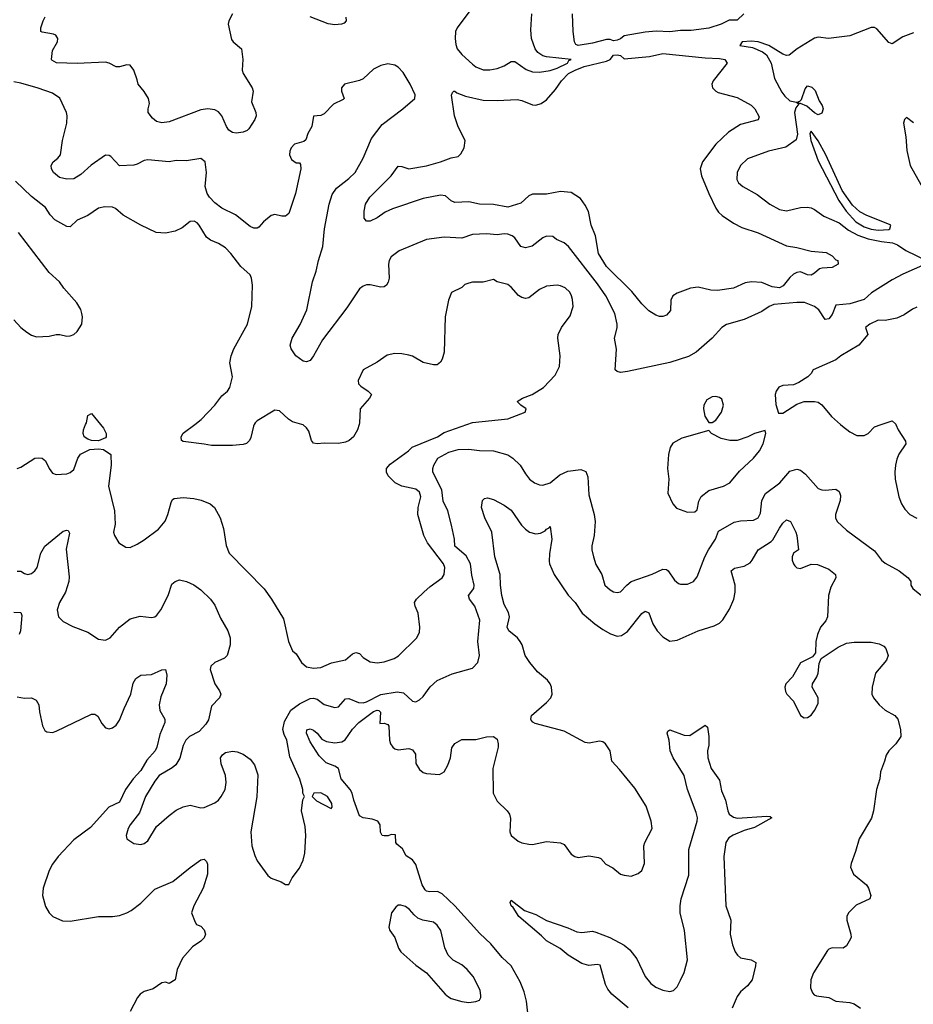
# Model space of a CAD drawing. Header units: inches. Extents: x 1384664 to 1536621, y 460766 to 646467.
# Tile 331 of 488: x 1511923 to 1516989, y 536712 to 542296. Entities that reach past the tile are written whole.
import ezdxf

# ---------------------------------------------------------------- set-up
doc = ezdxf.new("R2010")
doc.units = ezdxf.units.IN
doc.header["$MEASUREMENT"] = 0
doc.layers.add('B5513', color=7, linetype='Continuous')
doc.layers.add('B5514', color=7, linetype='Continuous')

msp = doc.modelspace()

# ---------------------------------------------------------------- linework, layer by layer
at = {"layer": 'B5513', "color": 5}
for points, elevation in [([(1511910, 539750.5), (1511930, 539758), (1512009.2, 539810), (1512030, 539811.7), (1512050.8, 539810), (1512070, 539794), (1512090.4, 539750.4), (1512110, 539724), (1512130, 539716.3), (1512190, 539721.1), (1512210, 539727.6), (1512230, 539744.9), (1512253.5, 539810), (1512268.1, 539831.9), (1512322, 539858), (1512370, 539862.9), (1512397.8, 539857.8), (1512439.6, 539830), (1512442.8, 539770), (1512427.5, 539650), (1512461.7, 539510), (1512464.5, 539435.5), (1512456, 539390), (1512461, 539370), (1512484.7, 539330), (1512524.5, 539304.5), (1512550, 539302.8), (1512590, 539320.7), (1512630, 539345.5), (1512710, 539406), (1512748.7, 539451.3), (1512763.9, 539490), (1512781.4, 539558.6), (1512790, 539574.8), (1512799.5, 539580.5), (1512850, 539586.3), (1512910, 539581.1), (1512951.7, 539571.7), (1513002.8, 539550), (1513027.3, 539530), (1513060.5, 539470), (1513078.8, 539410), (1513093.7, 539313.7), (1513110.8, 539270), (1513308.6, 539068.6), (1513350.6, 539010), (1513418.7, 538898.7), (1513446.7, 538770), (1513470, 538717.3), (1513490, 538699.1), (1513520.5, 538650), (1513550, 538625.5), (1513590, 538618), (1513630, 538623), (1513691.6, 538648.4), (1513770, 538666.4), (1513810, 538699.5), (1513830, 538706.4), (1513850, 538701.6), (1513870, 538679.3), (1513910, 538654.4), (1513950, 538648.4), (1513990, 538654.9), (1514046, 538674), (1514071.2, 538688.8), (1514175.1, 538790), (1514190, 538822), (1514192, 538850), (1514183.1, 538930), (1514165.4, 538970), (1514161.6, 538990), (1514173.6, 539010), (1514214.5, 539050), (1514250, 539081.3), (1514317.7, 539130), (1514329.8, 539150.2), (1514334.5, 539190), (1514326.2, 539210), (1514236, 539330), (1514214.7, 539370), (1514180.3, 539490), (1514182.8, 539530), (1514196.8, 539590), (1514190, 539616.2), (1514170, 539634.3), (1514090, 539649.7), (1514052.3, 539670), (1514013.3, 539710), (1514002.4, 539730), (1514002.4, 539750), (1514024.1, 539775.9), (1514127.8, 539850), (1514149.2, 539870.8), (1514292, 539930), (1514330, 539954.6), (1514458.2, 540000)], 760), ([(1512382, 540000), (1512399.2, 539979.2), (1512414, 539950), (1512414.4, 539930), (1512410, 539924.5), (1512370, 539908.5), (1512330, 539909.8), (1512310, 539916.4), (1512289.7, 539930), (1512283.5, 539950), (1512284.7, 539970), (1512297.2, 540000)], 760), ([(1513253.2, 540000), (1513248.5, 539991.5), (1513233.9, 539926.1), (1513226.7, 539910), (1513210, 539893.3), (1513190, 539887), (1513130, 539881.2), (1513010, 539880.5), (1512970, 539889.6), (1512850, 539903), (1512840.7, 539910), (1512838.4, 539930), (1512850, 539950.5), (1512915.6, 540000)], 760), ([(1513847.7, 540000), (1513839.1, 539970), (1513815.5, 539930), (1513791.4, 539908.6), (1513770, 539899.7), (1513730, 539892.4), (1513650, 539894.3), (1513610, 539889.7), (1513590, 539894), (1513578, 539910), (1513562.2, 539962.2), (1513550, 539980.9), (1513530, 539998), (1513522.7, 540000)], 760), ([(1516576.3, 540000), (1516587.3, 539990), (1516630, 539959.1), (1516670, 539938), (1516710, 539938), (1516733.2, 539950), (1516770, 539987.3), (1516806.5, 540000)], 760), ([(1516890.9, 540000), (1516904, 539970), (1516945.1, 539905.1), (1516946.7, 539890), (1516908.3, 539831.7), (1516897, 539803), (1516887.8, 539770), (1516884.6, 539730), (1516887.2, 539690), (1516907.2, 539590), (1516922.4, 539550), (1516940.6, 539520.6), (1516968.9, 539488.9), (1517008.9, 539468.9)], 760), ([(1511910, 539168.9), (1511930, 539168.9), (1511950, 539154.7), (1511970, 539149.2), (1511990, 539155.3), (1512009.8, 539170.2), (1512022.7, 539190), (1512042.4, 539270), (1512065.1, 539310), (1512170, 539395.6), (1512190, 539401.6), (1512198.3, 539398.3), (1512204.9, 539384.9), (1512187.7, 539292.3), (1512203.4, 539136.6), (1512201.6, 539110), (1512182.3, 539050), (1512149.2, 538990), (1512136.5, 538950), (1512143.7, 538910), (1512170, 538883.1), (1512224.5, 538855.5), (1512310, 538823.1), (1512370, 538782.4), (1512410, 538776.4), (1512437, 538790), (1512489.6, 538850), (1512550, 538897.6), (1512606, 538914), (1512670, 538905.7), (1512690, 538910.4), (1512700.9, 538919.1), (1512724, 538950), (1512766, 539030), (1512786.2, 539093.8), (1512804, 539110), (1512830, 539118.4), (1512870, 539110.4), (1512910, 539090.4), (1512950, 539062.4), (1513006, 539010), (1513030, 538976.3), (1513061.2, 538901.2), (1513103.1, 538830), (1513117, 538790), (1513115.8, 538750), (1513100.4, 538690), (1513085.1, 538674.9), (1513030.2, 538649.8), (1513007, 538630), (1513004.2, 538610), (1513030.2, 538530), (1513055.8, 538490), (1513062.8, 538470), (1513056, 538450), (1513010, 538402.4), (1512994.5, 538325.5), (1512979.3, 538300.7), (1512940.7, 538259.3), (1512885.3, 538230), (1512864.7, 538210), (1512850, 538179.3), (1512831.7, 538108.3), (1512809.4, 538070.6), (1512787.5, 538052.5), (1512714.9, 538010), (1512690, 537978), (1512637.2, 537890), (1512602.3, 537797.7), (1512548.8, 537730), (1512538.4, 537710), (1512527.7, 537670), (1512530.8, 537650), (1512570, 537623.8), (1512610, 537618), (1512630, 537624.9), (1512650, 537638.8), (1512699.7, 537720.3), (1512770, 537783.1), (1512810, 537812.2), (1512850, 537832.4), (1512890, 537840.5), (1512950, 537825.5), (1512970, 537828), (1513030, 537853.8), (1513050, 537869.1), (1513066.4, 537890), (1513087.4, 537930), (1513094.7, 537970), (1513089.7, 538010), (1513065.1, 538074.9), (1513061.6, 538110), (1513072.9, 538127.1), (1513090, 538139.3), (1513130, 538148.2), (1513155.5, 538144.5), (1513190, 538130.4), (1513230, 538102), (1513254.9, 538070), (1513273.5, 538013.5), (1513268.6, 537888.6), (1513233.7, 537690), (1513238.7, 537610), (1513255.8, 537555.8), (1513270, 537526), (1513330, 537442.8), (1513350, 537426.8), (1513406.4, 537406.4), (1513430, 537392), (1513450, 537392), (1513468.7, 537430), (1513510, 537484.7), (1513529.6, 537530.4), (1513540.7, 537570), (1513545.6, 537670), (1513541.2, 537721.2), (1513521.2, 537810), (1513528.9, 537871.1), (1513538, 537890), (1513528.9, 537908.9), (1513528.9, 537931.1), (1513511.6, 537988.4), (1513454.8, 538114.8), (1513438.7, 538210), (1513422.7, 538242.7), (1513415.5, 538270), (1513424, 538316), (1513460, 538380), (1513510, 538417), (1513570, 538446.8), (1513590, 538448.2), (1513610, 538442.1), (1513650, 538412.3), (1513710, 538394.5), (1513730, 538398.3), (1513770, 538445.3), (1513790, 538445.6), (1513843.5, 538423.5), (1513870, 538421.8), (1513890, 538427.6), (1513970, 538469.8), (1514064.2, 538484.2), (1514099, 538479), (1514150, 538430.4), (1514170, 538428.2), (1514190, 538438.4), (1514210, 538457.6), (1514250, 538512), (1514290, 538548.8), (1514374.7, 538585.3), (1514490, 538619), (1514519.8, 538650), (1514529.7, 538689.7), (1514520.7, 538770), (1514531.6, 538890), (1514503.2, 538970), (1514473.3, 539010), (1514467.2, 539030), (1514498, 539070), (1514500.5, 539090), (1514486.6, 539146.6), (1514478.7, 539210), (1514454.7, 539254.7), (1514390.7, 539310), (1514389.1, 539350), (1514371.6, 539430), (1514351.1, 539510), (1514325, 539565), (1514316.2, 539630), (1514266, 539730), (1514264.8, 539750), (1514270.8, 539770), (1514294, 539810), (1514356.3, 539843.7), (1514410, 539858), (1514470, 539861.3), (1514530, 539853.4), (1514609.8, 539850.2), (1514690, 539827.3), (1514718.3, 539810), (1514761.1, 539770), (1514790, 539720.5), (1514814.4, 539690), (1514842, 539670), (1514870, 539658.7), (1514890, 539656.5), (1514930, 539670.3), (1514985.2, 539714.8), (1515030, 539736.5), (1515104.9, 539744.9), (1515133.4, 539733.4), (1515144, 539704), (1515150, 539602), (1515180.4, 539490), (1515186.7, 539450), (1515179.5, 539370), (1515167.3, 539312.7), (1515167.4, 539290), (1515176.5, 539250), (1515190, 539206.8), (1515223.1, 539150), (1515241.3, 539090), (1515270, 539063.1), (1515290, 539052), (1515310, 539047.6), (1515330, 539051.8), (1515365.3, 539090), (1515390, 539109.3), (1515509.3, 539150.7), (1515570, 539180.7), (1515590, 539177.3), (1515599.5, 539170), (1515636.5, 539116.5), (1515658, 539098), (1515670, 539094), (1515710, 539095.3), (1515742.7, 539110), (1515763.5, 539136.5), (1515807.2, 539250), (1515827.5, 539290), (1515869, 539350), (1515885.4, 539394.6), (1515974, 539446), (1516010, 539453.8), (1516082.9, 539457.1), (1516109.6, 539470), (1516123.1, 539496.9), (1516131.1, 539570), (1516151.8, 539608.2), (1516232, 539670), (1516290, 539736.5), (1516330, 539746.5), (1516350, 539741.1), (1516378.9, 539718.9), (1516450, 539638), (1516470, 539629.1), (1516490, 539627.9), (1516550, 539633.1), (1516570, 539620.5), (1516576.9, 539596.9), (1516575, 539570), (1516549.1, 539489.1), (1516548, 539470), (1516557.6, 539450), (1516610, 539401.6), (1516770, 539283.5), (1516810, 539231.5), (1516830, 539214.2), (1516908.4, 539170), (1516960.5, 539130), (1516974.8, 539110), (1516974.8, 539090), (1516986.8, 539070), (1517036.3, 539030)], 740), ([(1514808.2, 536630), (1514796.1, 536730), (1514783.5, 536783.5), (1514759.9, 536839.9), (1514709, 536930), (1514658.2, 536978.2), (1514594.7, 537054.7), (1514532.7, 537112.7), (1514390.3, 537270.3), (1514319, 537339), (1514292.1, 537352.1), (1514249.4, 537349.4), (1514230, 537353.3), (1514221.4, 537361.4), (1514205.2, 537390), (1514170, 537505.1), (1514150, 537530.5), (1514113.9, 537553.9), (1514093.2, 537593.2), (1514061, 537621), (1514056, 537630), (1514053.6, 537673.6), (1514030, 537675.5), (1514011.9, 537668.1), (1513990, 537666.6), (1513979.3, 537670), (1513968, 537688), (1513967.4, 537730), (1513954.3, 537750), (1513922.1, 537762.1), (1513870, 537769.4), (1513850, 537781.4), (1513816.8, 537870), (1513808.7, 537910), (1513797.7, 537930), (1513745.2, 537990), (1513730.5, 538050), (1513710, 538063.2), (1513661.8, 538081.8), (1513621.3, 538121.3), (1513570, 538200.5), (1513549.8, 538250), (1513551.5, 538268.5), (1513570, 538274), (1513590, 538266), (1513610.2, 538250), (1513636.3, 538216.3), (1513662.5, 538202.5), (1513710, 538194.8), (1513750, 538199.7), (1513768.1, 538211.9), (1513810, 538273), (1513846.8, 538310), (1513930, 538372.8), (1513950, 538380.9), (1513958.6, 538378.6), (1513968.5, 538368.5), (1513965.3, 538305.3), (1513990, 538306.3), (1514010, 538298.3), (1514015.9, 538290), (1514020.4, 538210), (1514025.6, 538190), (1514038.8, 538170), (1514050, 538160.2), (1514070, 538156.1), (1514130, 538163.1), (1514150, 538155.7), (1514167.7, 538130), (1514170, 538077.3), (1514190, 538042.8), (1514210, 538027.2), (1514230, 538020.2), (1514303.8, 538016.2), (1514330, 538030.4), (1514350, 538068.2), (1514365.6, 538110), (1514373.8, 538166.2), (1514390, 538191.3), (1514430, 538212.9), (1514510, 538212.9), (1514570, 538229), (1514610.4, 538230.4), (1514630, 538214.8), (1514636.5, 538190), (1514635.6, 538170), (1514605.3, 538050), (1514607.2, 537910), (1514630, 537864.9), (1514687.7, 537810), (1514700.5, 537790), (1514706.2, 537766.2), (1514702.6, 537690), (1514710.4, 537670), (1514750, 537637), (1514770, 537627.4), (1514810, 537619.5), (1514830, 537618), (1514910, 537634.6), (1514990, 537628.7), (1515010, 537617.6), (1515050, 537564.4), (1515070, 537550.3), (1515090, 537544.2), (1515150, 537554), (1515205, 537545), (1515218, 537538), (1515246.7, 537506.7), (1515286.8, 537486.8), (1515330, 537450.4), (1515350, 537443.7), (1515390, 537438.7), (1515430, 537453.7), (1515450, 537470.5), (1515465.3, 537510), (1515462.2, 537610), (1515467.5, 537630), (1515508.1, 537710), (1515503.7, 537750), (1515475.7, 537835.7), (1515410, 537937.6), (1515324, 538044), (1515280.5, 538090), (1515271.1, 538150), (1515243.7, 538190), (1515230, 538200.7), (1515210, 538205.1), (1515152.1, 538192.1), (1515130, 538197), (1515010, 538261.6), (1514845.4, 538305.4), (1514831.8, 538311.8), (1514823.6, 538323.6), (1514820.9, 538330), (1514825.1, 538350), (1514910, 538422.8), (1514933.8, 538450), (1514941.8, 538470), (1514938.4, 538510), (1514930.8, 538530), (1514916.3, 538550), (1514858.3, 538598.3), (1514815.8, 538650), (1514789.2, 538690), (1514771.7, 538750), (1514761.5, 538770), (1514744.8, 538790), (1514696.5, 538830), (1514687, 538850), (1514701.1, 538910), (1514694.1, 538934.1), (1514670, 538979.3), (1514657.2, 539030), (1514648.9, 539090), (1514647.4, 539150), (1514617.6, 539250), (1514599.3, 539390), (1514559.8, 539470), (1514542.4, 539530), (1514546.6, 539570), (1514558.6, 539581.4), (1514575.5, 539584.5), (1514610, 539575.8), (1514670, 539543.1), (1514710, 539514.9), (1514769.1, 539430), (1514790, 539406), (1514813, 539390), (1514850, 539380.7), (1514875.2, 539384.8), (1514902.3, 539397.7), (1514910, 539407.3), (1514926, 539414), (1514930, 539422), (1514940.2, 539350), (1514926.4, 539266.4), (1514924.7, 539224.7), (1514926.3, 539210), (1514954.3, 539150), (1515032.5, 539032.5), (1515072.8, 538990), (1515112.8, 538930), (1515183.6, 538870), (1515230, 538837.8), (1515273.4, 538813.4), (1515310, 538800.6), (1515336.1, 538803.9), (1515370, 538827.2), (1515450, 538928), (1515470, 538940.9), (1515490, 538932), (1515513.4, 538870), (1515538.3, 538830), (1515570, 538795.3), (1515610, 538771.8), (1515650, 538776.5), (1515770, 538829.2), (1515861.4, 538858.6), (1515890, 538874.3), (1515910, 538893.4), (1515947.4, 538952.6), (1515972.6, 539010), (1515979.5, 539050), (1515978.9, 539090), (1515957.4, 539170), (1515975, 539185), (1516030, 539196), (1516064.2, 539215.8), (1516076.8, 539230), (1516109.7, 539290), (1516184.1, 539335.9), (1516193.4, 539346.6), (1516230, 539411.7), (1516250, 539440.4), (1516270, 539459.1), (1516292.7, 539450), (1516323.1, 539390), (1516328.5, 539370), (1516338, 539290), (1516310.3, 539269.7), (1516302.8, 539250), (1516302.4, 539230), (1516309.4, 539209.4), (1516318.4, 539198.4), (1516330, 539187.6), (1516350, 539184), (1516410, 539209), (1516447.1, 539207.1), (1516510, 539180.3), (1516548.5, 539150), (1516550.2, 539130), (1516521.7, 539078.3), (1516507.9, 539030), (1516503.5, 538910), (1516492.9, 538887.1), (1516464.2, 538850), (1516446.2, 538810), (1516437.8, 538770), (1516434.2, 538705.8), (1516417.8, 538682.2), (1516350, 538648), (1516304.7, 538570), (1516266.7, 538530), (1516260.2, 538510), (1516265.1, 538485.1), (1516272, 538470), (1516310.8, 538430.8), (1516350, 538350.5), (1516370, 538337.1), (1516390, 538338.4), (1516410, 538352), (1516430, 538377.4), (1516450, 538417.3), (1516450.5, 538450.5), (1516415.4, 538510), (1516417.4, 538530), (1516442.6, 538570), (1516449.7, 538590), (1516455.4, 538644.6), (1516467.5, 538672.5), (1516563.4, 538736.6), (1516610, 538759.2), (1516654.8, 538765.2), (1516750, 538765), (1516796.7, 538756.7), (1516822.6, 538742.6), (1516834, 538730), (1516846, 538690), (1516836.9, 538663.1), (1516776, 538590), (1516755.3, 538510), (1516754.6, 538470), (1516763.1, 538450), (1516795.8, 538410), (1516830, 538381.1), (1516885.5, 538350), (1516901.6, 538330), (1516916.5, 538270), (1516918, 538230), (1516890, 538189.4), (1516850, 538149.2), (1516835.6, 538124.4), (1516827, 538090), (1516803.1, 538030), (1516799.5, 537990), (1516781.7, 537930), (1516763.6, 537810), (1516752.4, 537767.6), (1516683.1, 537650), (1516662.3, 537577.7), (1516636.3, 537510), (1516634, 537490), (1516650.7, 537450), (1516724, 537390), (1516736.3, 537370), (1516748.4, 537330), (1516742.4, 537310), (1516665.9, 537274.1), (1516622.6, 537230), (1516613, 537210), (1516612, 537190), (1516635.8, 537110), (1516636.4, 537090), (1516626.7, 537070), (1516610, 537042.7), (1516591, 537030), (1516530, 537031.6), (1516510, 537025.1), (1516502.8, 537017.2), (1516423, 536890), (1516407.8, 536850), (1516405.9, 536805.9), (1516417.8, 536777.8), (1516426.6, 536766.6), (1516439.8, 536759.8), (1516510, 536750.2), (1516550, 536729.2), (1516630, 536722.8), (1516653.9, 536713.9), (1516690, 536690.4)], 720), ([(1511890, 538936.5), (1511930, 538934.9), (1511936.1, 538916.1), (1511927.2, 538830), (1511919.7, 538810)], 720), ([(1511910, 538454.9), (1511950, 538448.7), (1511990.3, 538450.3), (1512016.5, 538436.5), (1512031.7, 538410), (1512034.9, 538370), (1512051.8, 538291.8), (1512065.1, 538265.1), (1512077.1, 538257.1), (1512110, 538253), (1512130, 538260.4), (1512330, 538356.9), (1512350, 538357), (1512366.5, 538346.5), (1512390, 538304), (1512410, 538280.5), (1512430, 538274.9), (1512450, 538279.3), (1512470, 538294.9), (1512490, 538324), (1512515.3, 538390), (1512553.6, 538470), (1512566.6, 538533.4), (1512581, 538559), (1512610, 538578), (1512670, 538583.1), (1512730, 538608), (1512750, 538610.7), (1512758.3, 538578.3), (1512754.6, 538530), (1512724.1, 538455.9), (1512714.4, 538410), (1512718.4, 538378.4), (1512745.7, 538330), (1512746.5, 538310), (1512717.9, 538242.1), (1512700.9, 538170), (1512691.7, 538150), (1512644, 538096), (1512610, 538038.6), (1512566.4, 537990), (1512522.7, 537930), (1512490, 537858.5), (1512429.3, 537830), (1512324.7, 537715.3), (1512230, 537645.5), (1512140.9, 537550), (1512110, 537506.9), (1512090.2, 537470), (1512057.3, 537370), (1512053.1, 537330), (1512070, 537266), (1512090.3, 537230.3), (1512110.7, 537210), (1512166.2, 537186.2), (1512210, 537182.8), (1512370, 537210.2), (1512450.2, 537210.2), (1512490, 537216.5), (1512529.9, 537230.1), (1512555.4, 537244.6), (1512610, 537286.2), (1512690, 537364.1), (1512791.6, 537408.4), (1512890, 537488.7), (1512950, 537530.5), (1512970, 537534.8), (1512982.8, 537522.8), (1512987.5, 537507.5), (1512988.2, 537450), (1512963.2, 537370), (1512910.3, 537270), (1512897.1, 537230), (1512917.5, 537177.5), (1512925.5, 537165.5), (1512950, 537154.8), (1512970, 537134), (1512976.4, 537110), (1512970, 537089.6), (1512950.4, 537070), (1512902.6, 537037.4), (1512846.6, 536973.4), (1512815.5, 536910), (1512804.7, 536850), (1512770, 536829.5), (1512750, 536838), (1512730, 536834), (1512680.5, 536799.5), (1512630, 536785.1), (1512607, 536770), (1512590.4, 536750), (1512550, 536672)], 720), ([(1515372.3, 536692.3), (1515280.2, 536770), (1515257.7, 536797.7), (1515245, 536825), (1515214, 536934), (1515196.9, 536936.9), (1515150, 536932.2), (1515110, 536942.5), (1515033, 536990), (1514988.1, 537028.1), (1514910, 537071.5), (1514881.1, 537101.1), (1514752.2, 537210), (1514720.9, 537260.9), (1514709.8, 537270), (1514703.5, 537290), (1514710, 537302), (1514784.7, 537244.7), (1514850, 537220.7), (1514910, 537187.9), (1515030, 537146.3), (1515082.7, 537122.7), (1515110, 537118.6), (1515170, 537126.5), (1515190, 537121.8), (1515268.2, 537090), (1515350, 537046.9), (1515381.6, 537021.6), (1515422.3, 536970), (1515469.2, 536870), (1515501.5, 536830), (1515528.9, 536810), (1515570, 536792.6), (1515610, 536784.7), (1515630, 536790.2), (1515650, 536810.2), (1515670, 536849.1), (1515690, 536893.1), (1515710, 536964), (1515691.6, 537130), (1515668.2, 537230), (1515667.2, 537270), (1515673.1, 537310), (1515716.3, 537443.7), (1515716.5, 537590), (1515763.6, 537750), (1515765.1, 537770), (1515758.9, 537798.9), (1515709.9, 537930), (1515690.8, 538010), (1515628.6, 538110), (1515612, 538150), (1515605.1, 538210), (1515594, 538250), (1515598.6, 538261.4), (1515610, 538268), (1515690, 538237.6), (1515723.3, 538236.7), (1515810, 538294.8), (1515823.5, 538283.5), (1515830.1, 538230.1), (1515830, 538182), (1515822, 538150), (1515823.8, 538110), (1515844.3, 538050), (1515890, 537982.3), (1515902.7, 537922.7), (1515925.6, 537870), (1515937.2, 537810), (1515946.3, 537790), (1515970, 537772.5), (1515990, 537768), (1516159, 537779), (1516177.8, 537777.8), (1516188, 537770), (1516090, 537714.9), (1516030, 537697.5), (1515968.7, 537671.3), (1515944.5, 537655.5), (1515926.8, 537630), (1515915.5, 537550), (1515925.8, 537270), (1515954.4, 537190), (1515951.4, 537110), (1515964, 537050), (1515979.6, 537010), (1515993.1, 536990), (1516010, 536976.1), (1516070, 536964.2), (1516095.8, 536950), (1516095.3, 536930), (1516076.5, 536850), (1516050, 536816.2), (1516010, 536782.4), (1515990, 536756.9), (1515963, 536690)], 680)]:
    msp.add_lwpolyline(points, dxfattribs=dict(at, elevation=elevation))
for points, elevation in [([(1516150, 539966), (1516090, 539949), (1516050.6, 539929.4), (1515990, 539909.2), (1515950, 539909.2), (1515900.2, 539920.2), (1515846, 539950), (1515830, 539966), (1515677.5, 539922.5), (1515626, 539894), (1515610.5, 539869.5), (1515600.7, 539830), (1515596.3, 539750), (1515604, 539690), (1515597.3, 539610), (1515625.7, 539550), (1515646.5, 539526.5), (1515710, 539504), (1515750, 539504.7), (1515763.5, 539516.5), (1515773.9, 539566.1), (1515787.2, 539592.8), (1515830, 539625.3), (1515914, 539650), (1515949.3, 539670), (1516003.5, 539736.5), (1516083.7, 539810), (1516118, 539850), (1516138, 539890), (1516154, 539950)], 760), ([(1513630, 537910.8), (1513591.3, 537908.7), (1513582, 537890), (1513605.5, 537865.5), (1513690, 537822.8), (1513695.1, 537830), (1513693.3, 537850), (1513669.2, 537890)], 740), ([(1514085.1, 537274.9), (1514070, 537273.6), (1514056.2, 537263.8), (1514030.4, 537230), (1514017, 537150), (1514022, 537130), (1514050.4, 537090), (1514070.3, 537030.3), (1514083.8, 537010), (1514170, 536934), (1514230, 536890.5), (1514335.5, 536770), (1514354.1, 536754.1), (1514370, 536745.3), (1514430, 536728.4), (1514470, 536723), (1514510, 536727.7), (1514530, 536736), (1514538, 536750), (1514538.4, 536761.6), (1514533.3, 536790), (1514510, 536841.2), (1514494.7, 536870), (1514460.5, 536910), (1514430, 536936.4), (1514381.8, 536961.8), (1514352.8, 536990), (1514332.9, 537032.9), (1514311.1, 537130), (1514290, 537160.5), (1514270, 537177.4), (1514209.8, 537189.8), (1514180.9, 537200.9), (1514159.1, 537219.1), (1514133.3, 537250), (1514110, 537267.6)], 740)]:
    msp.add_lwpolyline(points, close=True, dxfattribs=dict(at, elevation=elevation))
at = {"layer": 'B5514', "color": 5}
for points, elevation in [([(1514510, 542391.5), (1514403.6, 542250), (1514394.7, 542230), (1514391.4, 542190), (1514395.3, 542155.3), (1514404.4, 542130), (1514430, 542098), (1514490, 542043.6), (1514510, 542028.5), (1514550, 542012.6), (1514588.5, 542011.5), (1514630, 542018.9), (1514670, 542034.6), (1514710, 542058.9), (1514730, 542058.2), (1514794.5, 542014.5), (1514830, 542000.9), (1514870, 541999), (1514930, 542007), (1514970, 542020.7), (1515029.8, 542050), (1515036, 542064), (1515049.4, 542070), (1514910, 542084.9), (1514890, 542090.3), (1514860.9, 542110), (1514846.1, 542130), (1514824.3, 542190), (1514820.7, 542239.3), (1514826.9, 542330)], 740), ([(1513130, 542328.6), (1513109.5, 542290), (1513105.5, 542270), (1513124.3, 542184.3), (1513133.1, 542170), (1513181.1, 542130), (1513187.6, 542070), (1513184.9, 542010), (1513190.3, 541990), (1513241.7, 541910), (1513247.4, 541890), (1513236.9, 541830), (1513263.1, 541770), (1513264.9, 541750), (1513257.1, 541730), (1513222.5, 541677.5), (1513212.8, 541667.2), (1513190, 541658.4), (1513150, 541652.8), (1513130, 541656.7), (1513110, 541668.6), (1513095.9, 541690), (1513070, 541750.9), (1513050, 541773.7), (1513030, 541784), (1512990.9, 541790.9), (1512950, 541785.6), (1512770, 541717), (1512730, 541711.6), (1512699.5, 541719.5), (1512676.9, 541736.9), (1512652.7, 541770), (1512652, 541790), (1512659.6, 541820.4), (1512653, 541850), (1512630, 541889.3), (1512594.5, 541930), (1512590, 541955.3), (1512569.6, 542010), (1512550, 542037.4), (1512530, 542040.4), (1512490, 542028.3), (1512470, 542028.3), (1512429.8, 542049.8), (1512410, 542054.8), (1512250, 542048.3), (1512131.8, 542051.8), (1512106.3, 542066.3), (1512103.5, 542070), (1512110, 542121), (1512137.6, 542170), (1512139.5, 542190), (1512127.7, 542207.7), (1512114.7, 542214.7), (1512050, 542225.1), (1512042.7, 542230), (1512042.9, 542250), (1512056.3, 542290), (1512068.6, 542311.4)], 720), ([(1516028.2, 542330), (1515990, 542293.7), (1515946.2, 542293.8), (1515901, 542270), (1515830, 542248.3), (1515730, 542235), (1515670, 542234.5), (1515610, 542226.4), (1515531.4, 542231.4), (1515470, 542224.6), (1515350, 542205.4), (1515330, 542188.1), (1515310, 542180.4), (1515290, 542176.7), (1515270, 542184.5), (1515250, 542183.3), (1515170, 542163.1), (1515089.4, 542150), (1515076.3, 542156.3), (1515068, 542170), (1515060.7, 542230), (1515058.2, 542330)], 720), ([(1513772.9, 542310), (1513774.9, 542290), (1513763.8, 542276.2), (1513748.7, 542271.3), (1513710, 542267.6), (1513673, 542273), (1513570, 542311.8)], 720), ([(1516990, 542222), (1516930, 542199.6), (1516870, 542159.6), (1516850, 542166), (1516783.5, 542243.5), (1516770, 542251.4), (1516750, 542251.2), (1516630, 542204.9), (1516509, 542189), (1516450, 542196.6), (1516430, 542192.2), (1516330.3, 542130), (1516285.7, 542094.3), (1516270, 542093.5), (1516250, 542100.2), (1516170.2, 542150.2), (1516110, 542170.9), (1516070, 542173.7), (1516018.8, 542170), (1516006, 542150), (1516078, 542138), (1516134.7, 542114.7), (1516156.6, 542096.6), (1516183.3, 542050), (1516201.8, 541961.8), (1516244.4, 541884.4), (1516261.7, 541861.7), (1516290, 541836.7), (1516327.7, 541827.7), (1516339.8, 541819.8), (1516323.1, 541796.9), (1516316.6, 541770), (1516333.6, 541646.4), (1516325.5, 541614.5), (1516267.7, 541572.3), (1516169.3, 541550.7), (1516050, 541506.6), (1516010.6, 541470), (1515990.4, 541430), (1515988.7, 541390), (1515998, 541370), (1516022.8, 541350), (1516104.6, 541304.6), (1516175.5, 541250), (1516230, 541220.3), (1516270, 541212.4), (1516350, 541230.4), (1516387.5, 541232.5), (1516410, 541228.7), (1516430, 541219.5), (1516482.2, 541182.2), (1516570, 541143.2), (1516623, 541103), (1516674.5, 541074.5), (1516733.2, 541053.2), (1516810, 541037.5), (1516870.7, 541030.7), (1516899.7, 541019.7), (1516947.7, 540987.7), (1517064, 540930)], 740), ([(1517059.1, 540910), (1516930, 540852.9), (1516870, 540820.5), (1516752.4, 540747.6), (1516710, 540708.4), (1516630, 540684.5), (1516550, 540676.8), (1516530, 540624.2), (1516510, 540599.2), (1516490, 540596), (1516454.4, 540650), (1516430, 540669.7), (1516371.9, 540691.9), (1516330, 540692.8), (1516198.9, 540681.1), (1516172.7, 540670), (1516130, 540640.5), (1516030, 540596.5), (1515930, 540568.2), (1515903.7, 540550), (1515849.4, 540490.6), (1515757.8, 540410), (1515714.4, 540385.6), (1515610, 540352.3), (1515370, 540299.9), (1515330, 540296.1), (1515310, 540301.4), (1515299.7, 540310), (1515307.7, 540427.7), (1515295.6, 540490), (1515310.8, 540549.2), (1515310.9, 540570), (1515297.6, 540630), (1515245.5, 540730), (1515198.4, 540798.4), (1515035.1, 541010), (1515010, 541031.1), (1514967, 541050), (1514945.6, 541065.6), (1514910, 541068.4), (1514890, 541059.7), (1514828.1, 541011.9), (1514790, 541002.2), (1514764.4, 541010), (1514730, 541058.7), (1514716.2, 541070), (1514690, 541080.4), (1514670, 541080.9), (1514630, 541075.5), (1514570, 541081.8), (1514490, 541078), (1514430, 541057.4), (1514330, 541062.6), (1514230.3, 541049.7), (1514075.1, 540984.9), (1514030, 540951.8), (1514018.4, 540930), (1514014, 540910), (1514017.1, 540830), (1514012.4, 540807.6), (1514002.8, 540790), (1513990, 540780.9), (1513970, 540778.4), (1513910, 540792.4), (1513890, 540792.8), (1513870, 540785.1), (1513850.3, 540769.7), (1513777.7, 540662.3), (1513640, 540480), (1513590, 540389.4), (1513570, 540362.7), (1513550, 540356), (1513530, 540359.3), (1513489.7, 540389.7), (1513462, 540430), (1513456.2, 540450), (1513467.4, 540490), (1513513.4, 540566.6), (1513551.3, 540650), (1513583.7, 540810), (1513605, 540870), (1513617.7, 540930), (1513642.8, 541010), (1513652.3, 541110), (1513678.3, 541250), (1513695.2, 541304.8), (1513719.9, 541340.1), (1513790, 541394.6), (1513824.4, 541430), (1513870, 541510.5), (1513918, 541622), (1513977.6, 541702.4), (1514095.1, 541790), (1514164, 541850), (1514166, 541870), (1514137.4, 541930), (1514097.5, 541997.5), (1514070, 542027.6), (1514050, 542037.6), (1514010, 542045.1), (1513970, 542037), (1513930, 542016.2), (1513870, 541960.7), (1513850, 541951.6), (1513764.7, 541930), (1513747.3, 541910), (1513747.7, 541890), (1513762.8, 541850), (1513757.1, 541842.9), (1513702.5, 541817.5), (1513650, 541762), (1513630, 541753.2), (1513590, 541748), (1513579.3, 541690), (1513557.1, 541650), (1513544.7, 541615.3), (1513534, 541606), (1513481.3, 541590), (1513463.2, 541570), (1513454.3, 541550), (1513453.4, 541530), (1513463.8, 541503.8), (1513490, 541484), (1513510, 541484.7), (1513515.2, 541475.2), (1513517, 541450), (1513486.7, 541310), (1513450, 541197.2), (1513430, 541182.7), (1513410, 541182.7), (1513370, 541192), (1513350, 541186), (1513305.7, 541150), (1513280, 541120), (1513270, 541114), (1513250, 541112.9), (1513230, 541122.5), (1513147.7, 541190), (1513070, 541227.1), (1513030, 541258.3), (1512998.7, 541290), (1512985.9, 541310), (1512975.4, 541350), (1512982.3, 541430), (1512974.7, 541490), (1512950, 541509.6), (1512870, 541496.1), (1512810, 541496.9), (1512770, 541489.4), (1512650, 541502.1), (1512630, 541498.1), (1512590, 541477.3), (1512570, 541471.9), (1512490, 541467.9), (1512439.3, 541519.3), (1512430, 541526), (1512410, 541528.2), (1512328.4, 541471.6), (1512270, 541418), (1512230, 541392.6), (1512190, 541392), (1512150, 541401.8), (1512115.4, 541430), (1512103.5, 541450), (1512101, 541470), (1512113, 541490), (1512139.7, 541510), (1512155.3, 541530), (1512165.7, 541610), (1512191.3, 541710), (1512192.8, 541750), (1512188.4, 541770), (1512151.3, 541851.3), (1512110, 541878.9), (1512028.3, 541908.3), (1511930, 541935.3), (1511890, 541943.2)], 740), ([(1516990, 541712), (1516950, 541740.9), (1516939.1, 541730), (1516933.7, 541710), (1516947.7, 541632.3), (1516953.4, 541553.4), (1516970.8, 541470), (1517050, 541331.3)], 760), ([(1512915.6, 540000), (1512952.3, 540027.7), (1513030, 540110.4), (1513070, 540162), (1513101.2, 540190), (1513114, 540210), (1513129.3, 540270), (1513115.6, 540350), (1513122.9, 540390), (1513138, 540430), (1513215.8, 540570), (1513239.7, 540670), (1513244, 540790), (1513238.3, 540830), (1513229.6, 540850), (1513177.1, 540897.1), (1513121.1, 540970), (1513090, 541001.7), (1513050, 541027.4), (1513005.2, 541045.2), (1512983.3, 541063.3), (1512941.6, 541130), (1512930, 541144.5), (1512913.4, 541153.4), (1512890, 541151.3), (1512845.2, 541114.8), (1512804.1, 541095.9), (1512750, 541085.4), (1512698, 541090), (1512610, 541131.1), (1512510, 541186.9), (1512465.7, 541225.7), (1512450, 541232.4), (1512405.5, 541234.5), (1512370, 541228), (1512310, 541185.7), (1512250, 541159.7), (1512210, 541122), (1512190, 541122.7), (1512121.9, 541161.9), (1512096, 541190), (1512069.6, 541230), (1511990, 541292.6), (1511900.2, 541380.2)], 760), ([(1511890, 540594), (1511930.5, 540550.5), (1511963.4, 540523.4), (1511990, 540506), (1512018, 540498), (1512090, 540502), (1512130, 540510.4), (1512150.4, 540510.4), (1512190, 540500.5), (1512210, 540503), (1512230, 540510.6), (1512250, 540527.7), (1512275.1, 540570), (1512279.7, 540610), (1512275.8, 540630), (1512270, 540652.7), (1512247.6, 540690), (1512173.4, 540773.4), (1512149.5, 540810), (1512090, 540862.4), (1511917.4, 541090)], 780), ([(1514458.2, 540000), (1514490, 540011.3), (1514690, 540033.1), (1514789.2, 540070), (1514794, 540090), (1514764, 540110), (1514744, 540130), (1514774, 540150), (1514829.1, 540170.9), (1514892.3, 540210), (1514959.7, 540280.3), (1514984.5, 540330), (1514987.6, 540390), (1514974, 540490), (1514976.2, 540510), (1514995.1, 540550), (1515043.9, 540616.1), (1515060.5, 540670), (1515058.3, 540710), (1515052.6, 540730), (1515042, 540750), (1515015.7, 540775.7), (1514990, 540787.2), (1514970, 540789.8), (1514910, 540785.1), (1514870, 540765.7), (1514810, 540718.7), (1514790, 540714.7), (1514770, 540719.6), (1514751, 540731), (1514710, 540779), (1514690, 540794), (1514630, 540808.7), (1514610, 540822), (1514550, 540808), (1514490, 540808), (1514470, 540802), (1514446.4, 540793.6), (1514430, 540778), (1514371.6, 540748.4), (1514354.4, 540705.6), (1514335.5, 540610), (1514330.4, 540410), (1514319.1, 540370), (1514310, 540354), (1514290, 540339.3), (1514270, 540339.3), (1514210, 540351.6), (1514150, 540386.9), (1514130, 540393.7), (1514090, 540401.1), (1514050, 540402), (1514006.4, 540393.6), (1513950, 540354), (1513871, 540310), (1513841.6, 540250), (1513844.9, 540230), (1513857, 540217), (1513898.8, 540190), (1513918, 540170), (1513906, 540150), (1513854, 540090), (1513850.6, 540010), (1513847.7, 540000)], 760), ([(1517010, 540665.1), (1516985.5, 540654.5), (1516937.6, 540622.4), (1516896.2, 540603.8), (1516830, 540589.6), (1516790, 540592.8), (1516742.8, 540570), (1516718, 540550), (1516731.3, 540510), (1516681, 540450), (1516579.1, 540390), (1516550, 540367.8), (1516422, 540310), (1516410, 540288.7), (1516391.3, 540270), (1516341.4, 540238.6), (1516310, 540225.2), (1516250, 540221.2), (1516227.9, 540212.1), (1516211.3, 540190), (1516206, 540170), (1516210, 540114), (1516224.7, 540064.7), (1516250, 540064.7), (1516330, 540116), (1516370, 540130.8), (1516430, 540131.3), (1516450, 540126), (1516470, 540111), (1516525.8, 540045.8), (1516576.3, 540000)], 760), ([(1512297.2, 540000), (1512301.3, 540010), (1512310, 540051.3), (1512330, 540062.8), (1512382, 540000)], 760), ([(1513522.7, 540000), (1513470, 540014.5), (1513446.6, 540030), (1513396.9, 540076.9), (1513370, 540082), (1513270, 540021.3), (1513258.7, 540010), (1513253.2, 540000)], 760), ([(1516806.5, 540000), (1516870, 540022), (1516890, 540002), (1516890.9, 540000)], 760)]:
    msp.add_lwpolyline(points, dxfattribs=dict(at, elevation=elevation))
for points, elevation in [([(1516410, 540846.3), (1516390, 540849.1), (1516350, 540865.8), (1516330, 540862.3), (1516310, 540852.3), (1516290, 540834.5), (1516252.4, 540787.6), (1516230, 540776.1), (1516190, 540780.4), (1516130, 540804.8), (1516071.3, 540808.7), (1516036.9, 540803.1), (1515970, 540772.9), (1515880.3, 540759.7), (1515841.7, 540761.7), (1515770, 540779.2), (1515726.5, 540773.5), (1515650, 540744.5), (1515626.8, 540730), (1515615.2, 540704.8), (1515612.7, 540647.3), (1515590, 540621.2), (1515570, 540612.7), (1515550, 540612.7), (1515530, 540619.5), (1515490, 540644.2), (1515450, 540685.1), (1515394.2, 540754.2), (1515250, 540896.1), (1515205.6, 540970), (1515187.3, 541070), (1515163.2, 541130), (1515149, 541209), (1515130, 541245.1), (1515102.4, 541282.4), (1515050, 541315.1), (1514990, 541322.2), (1514910, 541307), (1514830, 541306.6), (1514810, 541298), (1514764.3, 541255.7), (1514690, 541232.7), (1514610, 541248.5), (1514530, 541249.9), (1514470, 541262.3), (1514390, 541259.1), (1514370, 541267.9), (1514336.7, 541296.7), (1514310, 541300.2), (1514210, 541282.4), (1514036.2, 541223.8), (1513995.6, 541204.4), (1513950, 541171.8), (1513910, 541152.7), (1513890, 541154), (1513877.2, 541170), (1513876.9, 541210), (1513883.1, 541250), (1513907.6, 541290), (1514029.2, 541410.8), (1514070, 541465.5), (1514090, 541463.7), (1514130, 541450.2), (1514230, 541466.8), (1514310, 541489.2), (1514370, 541512.4), (1514410, 541520.3), (1514425.2, 541534.8), (1514442.8, 541570), (1514448.9, 541610), (1514410, 541688.2), (1514388.2, 541750), (1514372.3, 541867.7), (1514376.6, 541883.4), (1514385.2, 541890), (1514390, 541891.2), (1514401.9, 541881.9), (1514450, 541861.6), (1514550, 541839.8), (1514630, 541837.8), (1514743.9, 541843.9), (1514770, 541838), (1514830, 541813.4), (1514850, 541811.4), (1514880, 541820), (1514910, 541841.1), (1514960.6, 541899.4), (1514995, 541950), (1515035, 541990), (1515071.6, 542010), (1515123.2, 542030), (1515250, 542060.8), (1515270, 542070.1), (1515290, 542095.5), (1515310, 542097.4), (1515330, 542092.8), (1515350, 542074.9), (1515493.2, 542086.8), (1515570, 542104.6), (1515810, 542079.2), (1515890, 542076.3), (1515921.6, 542070), (1515933.7, 542050), (1515854, 541950), (1515846.7, 541930), (1515850.4, 541910), (1515870.2, 541890.2), (1515884, 541884), (1515990, 541855.5), (1516070, 541810.9), (1516091.7, 541790), (1516115.5, 541744.5), (1516110, 541727.4), (1516010, 541701.2), (1515941.2, 541658.8), (1515870.1, 541589.9), (1515793.8, 541490), (1515780.7, 541450), (1515788.4, 541410), (1515829.4, 541310), (1515870, 541227.4), (1515885, 541205), (1515906.3, 541186.3), (1515970, 541142.2), (1516016.8, 541116.8), (1516110, 541087.2), (1516270, 541013.2), (1516330, 541003.8), (1516410, 540983), (1516494.8, 540974.8), (1516530, 540956.9), (1516550, 540934.9), (1516560.7, 540930), (1516562.8, 540910), (1516530.2, 540889.8), (1516472.4, 540887.6), (1516457.2, 540882.8), (1516430, 540857.7)], 720), ([(1516450, 541756.2), (1516430, 541767.6), (1516386.5, 541806.5), (1516350, 541821.3), (1516340.1, 541820.1), (1516335.1, 541830), (1516346.6, 541833.4), (1516355.7, 541844.3), (1516375.6, 541904.4), (1516390, 541921.3), (1516414, 541914), (1516433.6, 541893.6), (1516456.4, 541836.4), (1516472.7, 541810), (1516478, 541790), (1516470, 541766.6)], 740), ([(1516410, 541664.7), (1516403.1, 541650), (1516408.1, 541610), (1516450, 541495.2), (1516566.8, 541270), (1516607.9, 541210), (1516664.1, 541150), (1516710, 541121.5), (1516750, 541107.9), (1516790, 541102.3), (1516850, 541107), (1516856, 541110), (1516861.7, 541130), (1516855.2, 541135.2), (1516725.9, 541185.9), (1516687.1, 541207.1), (1516645, 541245), (1516586.8, 541326.8), (1516493.4, 541530), (1516450, 541609.1)], 760), ([(1515870, 540159), (1515850, 540157.2), (1515819.8, 540140.2), (1515802.8, 540110), (1515800.7, 540090), (1515807.5, 540047.5), (1515830, 540012), (1515850, 540012), (1515870, 540024.7), (1515901.2, 540070), (1515912.7, 540110), (1515904, 540144), (1515890, 540154)], 760)]:
    msp.add_lwpolyline(points, close=True, dxfattribs=dict(at, elevation=elevation))

doc.saveas('drawing.dxf')
